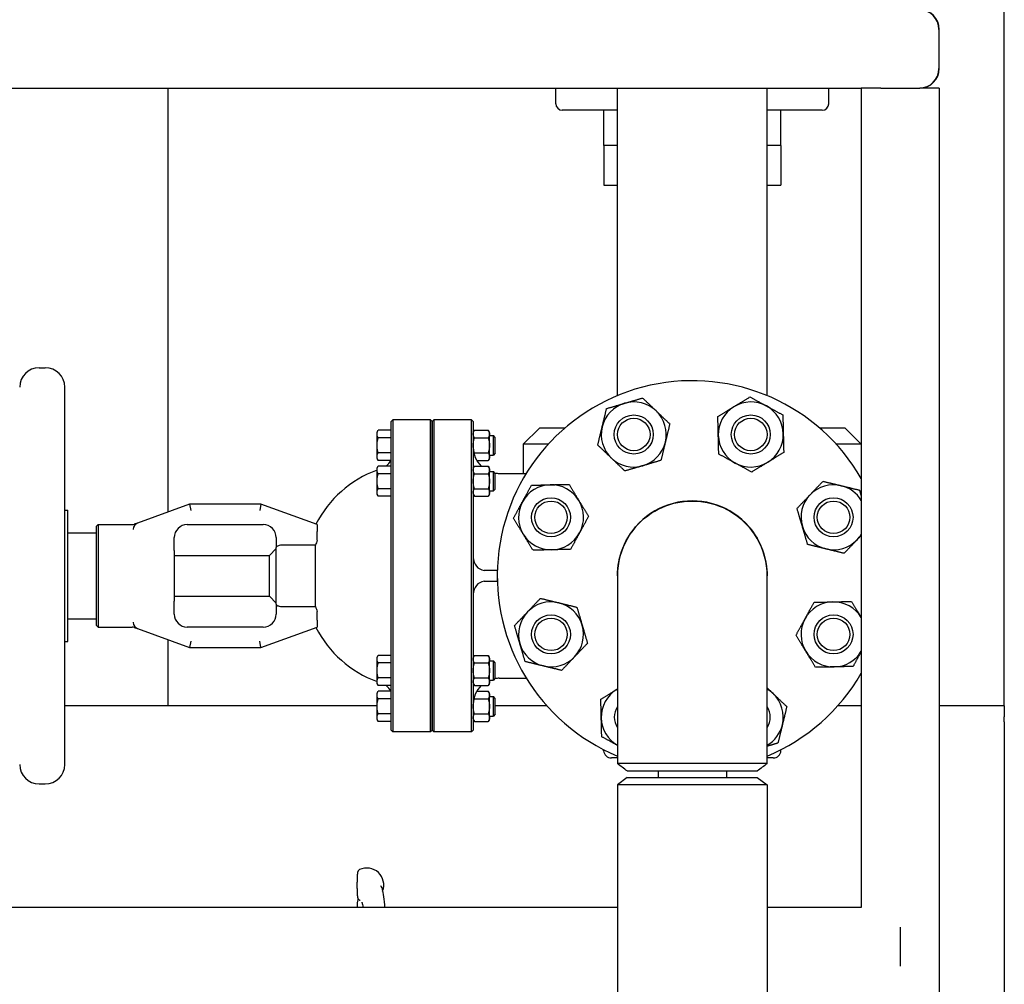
# Model space of a CAD drawing. Header units: inches. Extents: x 24 to 1128, y -69 to 748.
# Tile 577 of 656: x 1029 to 1048, y 359 to 377. Entities that reach past the tile are written whole.
import ezdxf

# ---------------------------------------------------------------- set-up
doc = ezdxf.new("R2010")
doc.units = ezdxf.units.IN
doc.header["$LTSCALE"] = 32
doc.header["$MEASUREMENT"] = 0
doc.layers.add('Visible (ANSI)', color=7, linetype='Continuous', lineweight=30)

msp = doc.modelspace()

# ---------------------------------------------------------------- linework, layer by layer
at = {"layer": 'Visible (ANSI)'}
for p, q in [((1048.03453, 363.98367), (1048.03453, 439.98367)), ((1046.77746, 376.98367), (1046.77746, 376.23367)), ((1046.78453, 376.23367), (1046.78453, 376.98367)), ((1010.78453, 375.85867), (1045.28453, 375.85867)), ((1031.95453, 367.71107), (1031.95453, 375.85867)), ((1039.40953, 375.5567), (1039.40953, 375.85867)), ((1040.59703, 369.94721), (1040.59703, 375.85867)), ((1043.47203, 369.94721), (1043.47203, 375.85867)), ((1044.65953, 375.5567), (1044.65953, 375.85867)), ((1045.28453, 375.85867), (1045.28453, 360.10867)), ((1045.65953, 375.85867), (1045.28453, 375.85867)), ((1045.65953, 375.85867), (1046.40953, 375.85867)), ((1046.78453, 375.85867), (1046.40953, 375.85867)), ((1046.78453, 375.85867), (1046.78453, 340.10867)), ((1040.59703, 375.4317), (1039.53453, 375.4317)), ((1040.33453, 374.75256), (1040.33453, 375.4317)), ((1044.53453, 375.4317), (1043.47203, 375.4317)), ((1043.73453, 374.75256), (1043.73453, 375.4317)), ((1040.59703, 374.75256), (1040.33453, 374.75256)), ((1040.33453, 374.75256), (1040.33453, 373.98836)), ((1040.59703, 374.75256), (1040.33453, 374.75256)), ((1043.73453, 374.75256), (1043.47203, 374.75256)), ((1043.73453, 374.75256), (1043.47203, 374.75256)), ((1043.73453, 374.75256), (1043.73453, 373.98836)), ((1040.33453, 373.98836), (1040.59703, 373.98836)), ((1043.47203, 373.98836), (1043.73453, 373.98836)), ((1029.47548, 370.48367), (1029.59359, 370.48367)), ((1029.9676, 362.85769), (1029.9676, 370.10965)), ((1036.24713, 369.45242), (1036.27838, 369.48367)), ((1036.24713, 369.39479), (1036.24713, 369.45242)), ((1036.24713, 367.85832), (1036.24713, 369.39479)), ((1036.27838, 369.48367), (1036.27838, 369.42588)), ((1037.00328, 369.48367), (1036.27838, 369.48367)), ((1036.27838, 369.42588), (1036.27838, 367.86118)), ((1037.00328, 369.42588), (1037.00328, 369.48367)), ((1037.03453, 369.45242), (1037.00328, 369.48367)), ((1037.00328, 367.86118), (1037.00328, 369.42588)), ((1037.03453, 369.45242), (1037.06578, 369.48367)), ((1037.03453, 369.39479), (1037.03453, 369.45242)), ((1037.03453, 369.45242), (1037.03453, 369.39479)), ((1037.03453, 367.85832), (1037.03453, 369.39479)), ((1037.03453, 369.39479), (1037.03453, 367.85832)), ((1037.06578, 369.48367), (1037.06578, 369.42588)), ((1037.79068, 369.48367), (1037.06578, 369.48367)), ((1037.06578, 369.42588), (1037.06578, 367.86118)), ((1037.79068, 369.42588), (1037.79068, 369.48367)), ((1037.82193, 369.45242), (1037.79068, 369.48367)), ((1037.79068, 367.86118), (1037.79068, 369.42588)), ((1037.82193, 369.45242), (1037.82193, 369.39479)), ((1037.82193, 369.39479), (1037.82193, 367.85832)), ((1035.97213, 369.24154), (1035.99446, 369.28022)), ((1035.97213, 369.20805), (1035.97213, 369.24154)), ((1035.97213, 368.99154), (1035.97213, 369.20805)), ((1036.24713, 369.28022), (1035.99446, 369.28022)), ((1037.82193, 369.24154), (1037.84426, 369.28022)), ((1037.84426, 369.28022), (1038.11211, 369.28022)), ((1038.13443, 369.24154), (1038.11211, 369.28022)), ((1038.13443, 369.20805), (1038.13443, 369.24154)), ((1038.13443, 368.99154), (1038.13443, 369.20805)), ((1039.09703, 369.32367), (1038.78453, 369.01117)), ((1039.58568, 369.32367), (1039.09703, 369.32367)), ((1044.97203, 369.32367), (1044.48339, 369.32367)), ((1044.97203, 369.32367), (1045.28453, 369.01117)), ((1036.24713, 369.13588), (1035.99446, 369.13588)), ((1037.84426, 369.13588), (1038.11211, 369.13588)), ((1038.13443, 369.17904), (1038.20988, 369.17904)), ((1038.20988, 368.80404), (1038.20988, 369.17904)), ((1038.24713, 369.14179), (1038.20988, 369.17904)), ((1038.24713, 368.84129), (1038.24713, 369.14179)), ((1039.26429, 369.01117), (1038.78453, 369.01117)), ((1038.78453, 369.01117), (1038.78453, 368.45217)), ((1045.28453, 369.01117), (1044.80478, 369.01117)), ((1035.97213, 368.77504), (1035.97213, 368.99154)), ((1036.24713, 368.84721), (1035.99446, 368.84721)), ((1037.84426, 368.84721), (1038.11211, 368.84721)), ((1038.13443, 368.77504), (1038.13443, 368.99154)), ((1038.24713, 368.84129), (1038.20988, 368.80404)), ((1035.97213, 368.74154), (1035.97213, 368.77504)), ((1035.97213, 368.74154), (1035.99446, 368.70287)), ((1036.23203, 368.70287), (1035.99446, 368.70287)), ((1037.88852, 368.70287), (1038.11211, 368.70287)), ((1038.13443, 368.74154), (1038.11211, 368.70287)), ((1038.13443, 368.80404), (1038.20988, 368.80404)), ((1038.13443, 368.74154), (1038.13443, 368.77504)), ((1035.97213, 368.55257), (1035.99446, 368.59124)), ((1035.97213, 368.51907), (1035.97213, 368.55257)), ((1035.97213, 368.30257), (1035.97213, 368.51907)), ((1036.24713, 368.59124), (1035.99446, 368.59124)), ((1036.24713, 368.4469), (1035.99446, 368.4469)), ((1037.82193, 368.55257), (1037.84426, 368.59124)), ((1037.84426, 368.59124), (1038.11211, 368.59124)), ((1037.84426, 368.4469), (1038.11211, 368.4469)), ((1038.13443, 368.55257), (1038.11211, 368.59124)), ((1038.13443, 368.51907), (1038.13443, 368.55257)), ((1038.13443, 368.30257), (1038.13443, 368.51907)), ((1038.13443, 368.49007), (1038.20988, 368.49007)), ((1038.20988, 368.11507), (1038.20988, 368.49007)), ((1038.24713, 368.45282), (1038.20988, 368.49007)), ((1038.24713, 368.15232), (1038.24713, 368.45282)), ((1038.32193, 368.45217), (1038.84275, 368.45217)), ((1035.97213, 368.08606), (1035.97213, 368.30257)), ((1038.13443, 368.08606), (1038.13443, 368.30257)), ((1035.97213, 368.05257), (1035.97213, 368.08606)), ((1036.24713, 368.15823), (1035.99446, 368.15823)), ((1037.84426, 368.15823), (1038.11211, 368.15823)), ((1038.13443, 368.11507), (1038.20988, 368.11507)), ((1038.13443, 368.05257), (1038.13443, 368.08606)), ((1038.24713, 368.15232), (1038.20988, 368.11507)), ((1035.97213, 368.05257), (1035.99446, 368.01389)), ((1036.24713, 368.01389), (1035.99446, 368.01389)), ((1037.82193, 368.05257), (1037.84426, 368.01389)), ((1037.84426, 368.01389), (1038.11211, 368.01389)), ((1038.13443, 368.05257), (1038.11211, 368.01389)), ((1029.9676, 367.74351), (1030.02666, 367.74351)), ((1030.02666, 365.22383), (1030.02666, 367.74351)), ((1032.36819, 367.86162), (1031.36875, 367.49786)), ((1032.36819, 367.86162), (1032.39023, 367.73662)), ((1033.74025, 367.86162), (1032.36819, 367.86162)), ((1033.74025, 367.86162), (1033.71821, 367.73662)), ((1034.82193, 367.46792), (1033.74025, 367.86162)), ((1036.24713, 365.10902), (1036.24713, 367.85832)), ((1036.27838, 367.86118), (1036.27838, 365.10616)), ((1037.00328, 365.10616), (1037.00328, 367.86118)), ((1037.03453, 365.10902), (1037.03453, 367.85832)), ((1037.03453, 367.85832), (1037.03453, 365.10902)), ((1037.06578, 367.86118), (1037.06578, 365.10616)), ((1037.79068, 365.10616), (1037.79068, 367.86118)), ((1037.82193, 367.85832), (1037.82193, 365.10902)), ((1031.36875, 367.49786), (1031.30386, 367.47424)), ((1030.02666, 367.31044), (1030.57784, 367.31044)), ((1030.57784, 367.43667), (1030.60909, 367.46792)), ((1030.57784, 365.53067), (1030.57784, 367.43667)), ((1030.60909, 367.46792), (1030.60909, 365.49942)), ((1030.60909, 367.46792), (1031.26446, 367.46792)), ((1031.2865, 367.3804), (1031.2865, 367.37342)), ((1032.3239, 367.46792), (1033.78453, 367.46792)), ((1034.82193, 367.46792), (1034.82193, 367.3349)), ((1034.82193, 367.16758), (1034.82193, 367.3349)), ((1032.0739, 367.11451), (1032.0739, 367.21792)), ((1032.0739, 366.97234), (1032.0739, 367.11451)), ((1034.03453, 367.21792), (1034.03453, 367.03097)), ((1032.0739, 366.97234), (1032.0739, 365.995)), ((1033.90524, 366.87737), (1034.03453, 367.00666)), ((1034.03453, 365.93637), (1034.03453, 367.03097)), ((1034.79084, 367.07422), (1034.15953, 367.07422)), ((1034.79084, 365.89312), (1034.79084, 367.07422)), ((1032.0739, 366.87737), (1033.90524, 366.87737)), ((1033.90524, 366.08997), (1033.90524, 366.87737)), ((1038.28453, 366.58367), (1038.07193, 366.58367)), ((1038.28453, 366.58367), (1038.28453, 366.48367)), ((1038.28453, 366.58367), (1038.28587, 366.58367)), ((1038.07193, 366.38367), (1038.28453, 366.38367)), ((1038.28453, 366.48367), (1038.28453, 366.38367)), ((1038.28587, 366.38367), (1038.28453, 366.38367)), ((1040.59453, 366.48097), (1040.59453, 362.87606)), ((1043.47453, 362.87606), (1043.47453, 366.48097)), ((1032.0739, 366.08997), (1033.90524, 366.08997)), ((1032.0739, 365.85283), (1032.0739, 365.995)), ((1033.90524, 366.08997), (1034.03453, 365.96068)), ((1032.0739, 365.74942), (1032.0739, 365.85283)), ((1034.03453, 365.93637), (1034.03453, 365.74942)), ((1034.15953, 365.89312), (1034.79084, 365.89312)), ((1034.82193, 365.63244), (1034.82193, 365.79976)), ((1030.02666, 365.6569), (1030.57784, 365.6569)), ((1034.82193, 365.63244), (1034.82193, 365.49942)), ((1030.57784, 365.53067), (1030.60909, 365.49942)), ((1030.60909, 365.49942), (1031.26446, 365.49942)), ((1031.2865, 365.59391), (1031.2865, 365.58694)), ((1031.30386, 365.4931), (1031.36875, 365.46948)), ((1031.36875, 365.46948), (1032.36819, 365.10572)), ((1033.78453, 365.49942), (1032.3239, 365.49942)), ((1033.74025, 365.10572), (1034.82193, 365.49942)), ((1029.9676, 365.22383), (1030.02666, 365.22383)), ((1031.95453, 363.98367), (1031.95453, 365.25627)), ((1032.39023, 365.23072), (1032.36819, 365.10572)), ((1033.74025, 365.10572), (1033.71821, 365.23072)), ((1032.36819, 365.10572), (1033.74025, 365.10572)), ((1036.24713, 363.57255), (1036.24713, 365.10902)), ((1036.27838, 365.10616), (1036.27838, 363.54146)), ((1037.00328, 363.54146), (1037.00328, 365.10616)), ((1037.03453, 363.57255), (1037.03453, 365.10902)), ((1037.03453, 365.10902), (1037.03453, 363.57255)), ((1037.06578, 365.10616), (1037.06578, 363.54146)), ((1037.79068, 363.54146), (1037.79068, 365.10616)), ((1037.82193, 365.10902), (1037.82193, 363.57255)), ((1035.97213, 364.91477), (1035.99446, 364.95345)), ((1035.97213, 364.88128), (1035.97213, 364.91477)), ((1035.97213, 364.66477), (1035.97213, 364.88128)), ((1036.24713, 364.95345), (1035.99446, 364.95345)), ((1037.82193, 364.91477), (1037.84426, 364.95345)), ((1037.84426, 364.95345), (1038.11211, 364.95345)), ((1038.13443, 364.91477), (1038.11211, 364.95345)), ((1038.13443, 364.88128), (1038.13443, 364.91477)), ((1038.13443, 364.66477), (1038.13443, 364.88128)), ((1038.13443, 364.85227), (1038.20988, 364.85227)), ((1038.20988, 364.47727), (1038.20988, 364.85227)), ((1038.24713, 364.81502), (1038.20988, 364.85227)), ((1035.97213, 364.44827), (1035.97213, 364.66477)), ((1036.24713, 364.80911), (1035.99446, 364.80911)), ((1037.84426, 364.80911), (1038.11211, 364.80911)), ((1038.13443, 364.44827), (1038.13443, 364.66477)), ((1038.24713, 364.51452), (1038.24713, 364.81502)), ((1036.24713, 364.52043), (1035.99446, 364.52043)), ((1037.84426, 364.52043), (1038.11211, 364.52043)), ((1038.13443, 364.47727), (1038.20988, 364.47727)), ((1038.24713, 364.51452), (1038.20988, 364.47727)), ((1038.32193, 364.51517), (1038.84275, 364.51517)), ((1035.97213, 364.41477), (1035.97213, 364.44827)), ((1035.97213, 364.41477), (1035.99446, 364.3761)), ((1036.24713, 364.3761), (1035.99446, 364.3761)), ((1037.82193, 364.41477), (1037.84426, 364.3761)), ((1037.84426, 364.3761), (1038.11211, 364.3761)), ((1038.13443, 364.41477), (1038.11211, 364.3761)), ((1038.13443, 364.41477), (1038.13443, 364.44827)), ((1035.97213, 364.2258), (1035.99446, 364.26447)), ((1035.97213, 364.1923), (1035.97213, 364.2258)), ((1035.97213, 363.9758), (1035.97213, 364.1923)), ((1036.23203, 364.26447), (1035.99446, 364.26447)), ((1036.24713, 364.12013), (1035.99446, 364.12013)), ((1037.84426, 364.12013), (1038.11211, 364.12013)), ((1037.88852, 364.26447), (1038.11211, 364.26447)), ((1038.13443, 364.2258), (1038.11211, 364.26447)), ((1038.13443, 364.1923), (1038.13443, 364.2258)), ((1038.13443, 363.9758), (1038.13443, 364.1923)), ((1038.13443, 364.1633), (1038.20988, 364.1633)), ((1038.20988, 363.7883), (1038.20988, 364.1633)), ((1038.24713, 364.12605), (1038.20988, 364.1633)), ((1038.24713, 363.82555), (1038.24713, 364.12605)), ((1035.97213, 363.98367), (1029.9676, 363.98367)), ((1031.95453, 363.98367), (1031.74749, 363.98367)), ((1035.97213, 363.75929), (1035.97213, 363.9758)), ((1038.13443, 363.75929), (1038.13443, 363.9758)), ((1039.23945, 363.98367), (1038.24713, 363.98367)), ((1045.28453, 363.98367), (1044.82962, 363.98367)), ((1048.03453, 363.98367), (1046.78453, 363.98367)), ((1048.03453, 363.98367), (1048.03453, 363.77662)), ((1035.97213, 363.7258), (1035.97213, 363.75929)), ((1035.97213, 363.7258), (1035.99446, 363.68712)), ((1036.24713, 363.83146), (1035.99446, 363.83146)), ((1037.82193, 363.7258), (1037.84426, 363.68712)), ((1037.84426, 363.83146), (1038.11211, 363.83146)), ((1038.13443, 363.7258), (1038.11211, 363.68712)), ((1038.13443, 363.7883), (1038.20988, 363.7883)), ((1038.13443, 363.7258), (1038.13443, 363.75929)), ((1038.24713, 363.82555), (1038.20988, 363.7883)), ((1048.03453, 363.68075), (1048.03453, 363.77662)), ((1036.24713, 363.68712), (1035.99446, 363.68712)), ((1036.24713, 363.51492), (1036.24713, 363.57255)), ((1036.27838, 363.54146), (1036.27838, 363.48367)), ((1037.00328, 363.48367), (1037.00328, 363.54146)), ((1037.03453, 363.51492), (1037.03453, 363.57255)), ((1037.03453, 363.57255), (1037.03453, 363.51492)), ((1037.06578, 363.54146), (1037.06578, 363.48367)), ((1037.79068, 363.48367), (1037.79068, 363.54146)), ((1037.82193, 363.57255), (1037.82193, 363.51492)), ((1037.84426, 363.68712), (1038.11211, 363.68712)), ((1048.03453, 363.68075), (1048.03453, 363.61045)), ((1048.03453, 363.61045), (1048.03453, 363.30772)), ((1036.24713, 363.51492), (1036.27838, 363.48367)), ((1037.00328, 363.48367), (1036.27838, 363.48367)), ((1037.03453, 363.51492), (1037.00328, 363.48367)), ((1037.03453, 363.51492), (1037.06578, 363.48367)), ((1037.79068, 363.48367), (1037.06578, 363.48367)), ((1037.82193, 363.51492), (1037.79068, 363.48367)), ((1040.32876, 363.1206), (1040.32661, 363.14518)), ((1043.7403, 363.1206), (1043.74245, 363.14518)), ((1048.03453, 363.30772), (1048.03453, 358.65962)), ((1040.59453, 362.98367), (1040.47819, 362.98367)), ((1043.59087, 362.98367), (1043.47453, 362.98367)), ((1040.78453, 362.60867), (1040.59703, 362.4648)), ((1040.78205, 362.73367), (1043.28699, 362.73367)), ((1040.78453, 362.60867), (1043.28453, 362.60867)), ((1041.37703, 362.73367), (1041.37703, 362.60867)), ((1042.69203, 362.73367), (1042.69203, 362.60867)), ((1043.28453, 362.60867), (1043.47203, 362.4648)), ((1029.47548, 362.48367), (1029.59359, 362.48367)), ((1043.47203, 362.4648), (1040.59703, 362.4648)), ((1040.59703, 362.4648), (1040.59703, 297.56504)), ((1043.47203, 362.4648), (1043.47203, 297.56504)), ((1040.59703, 360.10867), (1010.78453, 360.10867)), ((1045.28453, 360.10867), (1043.47203, 360.10867)), ((1046.03453, 359.73367), (1046.03453, 358.98367)), ((1048.03453, 358.65962), (1048.03453, 358.35689))]:
    msp.add_line(p, q, dxfattribs=at)
for centre, radius in [((1040.90944, 369.19988), 0.37513), ((1040.90944, 369.19988), 0.375), ((1043.15962, 369.19988), 0.37513), ((1043.15962, 369.19988), 0.375), ((1040.90944, 369.19988), 0.3125), ((1043.15962, 369.19988), 0.3125), ((1039.31833, 367.60876), 0.37513), ((1039.31833, 367.60876), 0.375), ((1039.31833, 367.60876), 0.3125), ((1044.75074, 367.60876), 0.37513), ((1044.75074, 367.60876), 0.375), ((1044.75074, 367.60876), 0.3125), ((1039.31833, 365.35858), 0.37513), ((1039.31833, 365.35858), 0.375), ((1039.31833, 365.35858), 0.3125), ((1044.75074, 365.35858), 0.37513), ((1044.75074, 365.35858), 0.375), ((1044.75074, 365.35858), 0.3125)]:
    msp.add_circle(centre, radius, dxfattribs=at)
for centre, radius, start, end in [((1046.40246, 376.98367), 0.375, 0, 90), ((1046.40953, 376.98367), 0.375, 0, 90), ((1046.40246, 376.23367), 0.375, 270, 0), ((1046.40953, 376.23367), 0.375, 270, 0), ((1039.53453, 375.5567), 0.125, 180, 270), ((1044.53453, 375.5567), 0.125, 270, 0), ((1029.47548, 370.10965), 0.37402, 90, 180), ((1029.59359, 370.10965), 0.37402, 0, 90), ((1042.03453, 366.48367), 3.75, 29.926435, 247.418327), ((1040.90944, 369.19988), 0.625, 106.358085, 166.358085), ((1040.90944, 369.19988), 0.625, 46.358085, 106.358085), ((1043.15962, 369.19988), 0.625, 61.358085, 121.358085), ((1040.90944, 369.19988), 0.625, 346.358085, 46.358085), ((1043.15962, 369.19988), 0.625, 121.358085, 181.358085), ((1043.15962, 369.19988), 0.625, 1.358085, 61.358085), ((1040.90944, 369.19988), 0.625, 166.358085, 226.358085), ((1043.15962, 369.19988), 0.625, 301.358085, 1.358085), ((1040.90944, 369.19988), 0.625, 286.358085, 346.358085), ((1043.15962, 369.19988), 0.625, 181.358085, 241.358085), ((1038.32193, 368.95217), 0.5, 180, 226.208453), ((1035.99713, 368.78845), 0.25, 307.923408, 339.98119), ((1040.90944, 369.19988), 0.625, 226.358085, 286.358085), ((1043.15962, 369.19988), 0.625, 241.358085, 301.358085), ((1036.71957, 366.48367), 2.16535, 110.192895, 152.680684), ((1038.32193, 368.95217), 0.5, 260.709763, 270), ((1039.31833, 367.60876), 0.625, 91.358085, 151.358085), ((1039.31833, 367.60876), 0.625, 31.358085, 91.358085), ((1044.75074, 367.60876), 0.625, 76.358085, 136.358085), ((1044.75074, 367.60876), 0.625, 31.342781, 76.358085), ((1039.31833, 367.60876), 0.625, 151.358085, 211.358085), ((1039.31833, 367.60876), 0.625, 331.358085, 31.358085), ((1042.03453, 366.48367), 1.44, 359.94622, 180.05378), ((1044.75074, 367.60876), 0.625, 136.358085, 196.358085), ((1031.4115, 367.3804), 0.125, 110, 180), ((1031.26446, 367.59292), 0.125, 270, 290), ((1032.3239, 367.21792), 0.25, 90, 180), ((1033.78453, 367.21792), 0.25, 0, 90), ((1039.31833, 367.60876), 0.625, 271.358085, 331.358085), ((1044.75074, 367.60876), 0.625, 196.358085, 256.358085), ((1036.71957, 366.48367), 2.01712, 160.180879, 162.976134), ((1039.31833, 367.60876), 0.625, 211.358085, 271.358085), ((1044.75074, 367.60876), 0.625, 256.358085, 316.358085), ((1044.75074, 367.60876), 0.625, 316.358085, 328.657219), ((1038.07193, 366.83367), 0.25, 180, 261.395888), ((1038.07193, 366.13367), 0.25, 98.604112, 180), ((1039.31833, 365.35858), 0.625, 76.358085, 136.358085), ((1044.75074, 365.35858), 0.625, 91.358085, 151.358085), ((1044.75074, 365.35858), 0.625, 31.358085, 91.358085), ((1036.71957, 366.48367), 2.01712, 197.023866, 199.819121), ((1039.31833, 365.35858), 0.625, 136.358085, 196.358085), ((1039.31833, 365.35858), 0.625, 16.358085, 76.358085), ((1032.3239, 365.74942), 0.25, 180, 270), ((1033.78453, 365.74942), 0.25, 270, 0), ((1044.75074, 365.35858), 0.625, 151.358085, 211.358085), ((1044.75074, 365.35858), 0.625, 31.342781, 31.358085), ((1031.26446, 365.37442), 0.125, 70, 90), ((1031.4115, 365.58694), 0.125, 180, 250), ((1036.71957, 366.48367), 2.16535, 207.319316, 249.807105), ((1039.31833, 365.35858), 0.625, 316.358085, 16.358085), ((1039.31833, 365.35858), 0.625, 196.358085, 256.358085), ((1044.75074, 365.35858), 0.625, 211.358085, 271.358085), ((1044.75074, 365.35858), 0.625, 271.358085, 328.657219), ((1039.31833, 365.35858), 0.625, 256.358085, 316.358085), ((1038.32193, 364.01517), 0.5, 90, 99.290237), ((1042.03453, 366.48367), 3.75, 292.581673, 330.073565), ((1035.99713, 364.17889), 0.25, 20.01881, 52.076592), ((1038.32193, 364.01517), 0.5, 133.791547, 180), ((1040.90944, 363.76746), 0.625, 121.358085, 181.358085), ((1040.90944, 363.76746), 0.625, 120.255516, 121.358085), ((1043.15962, 363.76746), 0.625, 46.358085, 59.744484), ((1043.15962, 363.76746), 0.625, 346.358085, 46.358085), ((1040.90944, 363.76746), 0.37513, 147.085092, 212.914908), ((1040.90944, 363.76746), 0.375, 147.114984, 212.885016), ((1043.15962, 363.76746), 0.37513, 327.085092, 32.914908), ((1043.15962, 363.76746), 0.375, 327.114984, 32.885016), ((1040.90944, 363.76746), 0.625, 181.358085, 239.744484), ((1043.15962, 363.76746), 0.625, 300.255516, 346.358085), ((1040.47819, 363.13367), 0.15, 185, 270), ((1043.59087, 363.13367), 0.15, 270, 355), ((1029.47548, 362.85769), 0.37402, 180, 270), ((1029.59359, 362.85769), 0.37402, 270, 0), ((1035.77684, 360.54381), 0.325, 338.844473, 115.431521)]:
    msp.add_arc(centre, radius, start, end, dxfattribs=at)
for points, weights in [([(1040.38718, 369.69795), (1040.57273, 369.75241), (1040.73342, 369.79958)], [1, 1.0379548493, 1]), ([(1040.73342, 369.79958), (1040.89411, 369.84674), (1041.07966, 369.9012)], [1, 1.0379548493, 1]), ([(1041.07966, 369.9012), (1041.2196, 369.76775), (1041.34079, 369.65217)], [1, 1.0379548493, 1]), ([(1042.83438, 369.73358), (1042.97739, 369.82073), (1043.14252, 369.92136)], [1, 1.0379548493, 1]), ([(1043.14252, 369.92136), (1043.31223, 369.82867), (1043.45921, 369.7484)], [1, 1.0379548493, 1]), ([(1040.30208, 369.34728), (1040.34157, 369.51003), (1040.38718, 369.69795)], [1, 1.0379548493, 1]), ([(1041.34079, 369.65217), (1041.46198, 369.53659), (1041.60192, 369.40313)], [1, 1.0379548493, 1]), ([(1042.52625, 369.5458), (1042.69138, 369.64643), (1042.83438, 369.73358)], [1, 1.0379548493, 1]), ([(1043.45921, 369.7484), (1043.60618, 369.66812), (1043.77589, 369.57543)], [1, 1.0379548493, 1]), ([(1043.77589, 369.57543), (1043.78048, 369.38211), (1043.78445, 369.21469)], [1, 1.0379548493, 1]), ([(1041.60192, 369.40313), (1041.55631, 369.21521), (1041.51681, 369.05247)], [1, 1.0379548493, 1]), ([(1042.5348, 369.18506), (1042.53083, 369.35248), (1042.52625, 369.5458)], [1, 1.0379548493, 1]), ([(1035.97213, 369.20805), (1035.97213, 369.24154), (1035.99446, 369.28022)], [1, 1.04314139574, 1.01001874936]), ([(1035.99446, 369.13588), (1035.97213, 369.17456), (1035.97213, 369.20805)], [1.01001874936, 1.04314139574, 1]), ([(1037.82193, 369.20805), (1037.82193, 369.24154), (1037.84426, 369.28022)], [1, 1.04314139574, 1.01001874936]), ([(1037.84426, 369.13588), (1037.82193, 369.17456), (1037.82193, 369.20805)], [1.01001874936, 1.04314139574, 1]), ([(1038.11211, 369.28022), (1038.13443, 369.24154), (1038.13443, 369.20805)], [1.01001874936, 1.04314139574, 1]), ([(1038.13443, 369.20805), (1038.13443, 369.17456), (1038.11211, 369.13588)], [1, 1.04314139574, 1.01001874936]), ([(1040.21697, 368.99662), (1040.26258, 369.18454), (1040.30208, 369.34728)], [1, 1.0379548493, 1]), ([(1043.78445, 369.21469), (1043.78842, 369.04727), (1043.793, 368.85395)], [1, 1.0379548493, 1]), ([(1035.97213, 368.99154), (1035.97213, 369.05853), (1035.99446, 369.13588)], [1, 1.04314139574, 1.01001874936]), ([(1037.82193, 368.99154), (1037.82193, 369.05853), (1037.84426, 369.13588)], [1, 1.04314139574, 1.01001874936]), ([(1038.11211, 369.13588), (1038.13443, 369.05853), (1038.13443, 368.99154)], [1.01001874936, 1.04314139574, 1]), ([(1041.51681, 369.05247), (1041.47731, 368.88972), (1041.43171, 368.7018)], [1, 1.0379548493, 1]), ([(1042.54335, 368.82432), (1042.53877, 369.01764), (1042.5348, 369.18506)], [1, 1.0379548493, 1]), ([(1035.99446, 368.84721), (1035.97213, 368.92456), (1035.97213, 368.99154)], [1.01001874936, 1.04314139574, 1]), ([(1035.97213, 368.77504), (1035.97213, 368.80853), (1035.99446, 368.84721)], [1, 1.04314139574, 1.01001874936]), ([(1037.84426, 368.84721), (1037.82193, 368.92456), (1037.82193, 368.99154)], [1.01001874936, 1.04314139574, 1]), ([(1037.83646, 368.83252), (1037.83992, 368.83969), (1037.84426, 368.84721)], [1.01983175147, 1.01629387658, 1.01001874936]), ([(1038.13443, 368.99154), (1038.13443, 368.92456), (1038.11211, 368.84721)], [1, 1.04314139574, 1.01001874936]), ([(1038.11211, 368.84721), (1038.13443, 368.80853), (1038.13443, 368.77504)], [1.01001874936, 1.04314139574, 1]), ([(1040.4781, 368.74758), (1040.35691, 368.86316), (1040.21697, 368.99662)], [1, 1.0379548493, 1]), ([(1042.86004, 368.65135), (1042.71306, 368.73163), (1042.54335, 368.82432)], [1, 1.0379548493, 1]), ([(1043.793, 368.85395), (1043.62787, 368.75332), (1043.48486, 368.66617)], [1, 1.0379548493, 1]), ([(1035.99446, 368.70287), (1035.97213, 368.74154), (1035.97213, 368.77504)], [1.01001874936, 1.04314139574, 1]), ([(1038.13443, 368.77504), (1038.13443, 368.74154), (1038.11211, 368.70287)], [1, 1.04314139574, 1.01001874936]), ([(1040.73923, 368.49855), (1040.59929, 368.63201), (1040.4781, 368.74758)], [1, 1.0379548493, 1]), ([(1041.43171, 368.7018), (1041.24616, 368.64734), (1041.08547, 368.60018)], [1, 1.0379548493, 1]), ([(1043.17673, 368.47839), (1043.00701, 368.57108), (1042.86004, 368.65135)], [1, 1.0379548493, 1]), ([(1043.48486, 368.66617), (1043.34186, 368.57902), (1043.17673, 368.47839)], [1, 1.0379548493, 1]), ([(1035.97213, 368.51907), (1035.97213, 368.55257), (1035.99446, 368.59124)], [1, 1.04314139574, 1.01001874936]), ([(1035.99446, 368.4469), (1035.97213, 368.48558), (1035.97213, 368.51907)], [1.01001874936, 1.04314139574, 1]), ([(1035.97213, 368.30257), (1035.97213, 368.36955), (1035.99446, 368.4469)], [1, 1.04314139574, 1.01001874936]), ([(1037.82193, 368.51907), (1037.82193, 368.55257), (1037.84426, 368.59124)], [1, 1.04314139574, 1.01001874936]), ([(1037.84426, 368.4469), (1037.82193, 368.48558), (1037.82193, 368.51907)], [1.01001874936, 1.04314139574, 1]), ([(1037.82193, 368.30257), (1037.82193, 368.36955), (1037.84426, 368.4469)], [1, 1.04314139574, 1.01001874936]), ([(1038.11211, 368.59124), (1038.13443, 368.55257), (1038.13443, 368.51907)], [1.01001874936, 1.04314139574, 1]), ([(1038.13443, 368.51907), (1038.13443, 368.48558), (1038.11211, 368.4469)], [1, 1.04314139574, 1.01001874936]), ([(1038.11211, 368.4469), (1038.13443, 368.36955), (1038.13443, 368.30257)], [1.01001874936, 1.04314139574, 1]), ([(1041.08547, 368.60018), (1040.92478, 368.55301), (1040.73923, 368.49855)], [1, 1.0379548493, 1]), ([(1035.99446, 368.15823), (1035.97213, 368.23558), (1035.97213, 368.30257)], [1.01001874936, 1.04314139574, 1]), ([(1037.84426, 368.15823), (1037.82193, 368.23558), (1037.82193, 368.30257)], [1.01001874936, 1.04314139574, 1]), ([(1038.13443, 368.30257), (1038.13443, 368.23558), (1038.11211, 368.15823)], [1, 1.04314139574, 1.01001874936]), ([(1044.29845, 368.0401), (1044.41402, 368.16129), (1044.54748, 368.30123)], [1, 1.0379548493, 1]), ([(1044.54748, 368.30123), (1044.7354, 368.25562), (1044.89815, 368.21613)], [1, 1.0379548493, 1]), ([(1035.97213, 368.08606), (1035.97213, 368.11955), (1035.99446, 368.15823)], [1, 1.04314139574, 1.01001874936]), ([(1035.99446, 368.01389), (1035.97213, 368.05257), (1035.97213, 368.08606)], [1.01001874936, 1.04314139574, 1]), ([(1037.82193, 368.08606), (1037.82193, 368.11955), (1037.84426, 368.15823)], [1, 1.04314139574, 1.01001874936]), ([(1037.84426, 368.01389), (1037.82193, 368.05257), (1037.82193, 368.08606)], [1.01001874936, 1.04314139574, 1]), ([(1038.11211, 368.15823), (1038.13443, 368.11955), (1038.13443, 368.08606)], [1.01001874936, 1.04314139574, 1]), ([(1038.13443, 368.08606), (1038.13443, 368.05257), (1038.11211, 368.01389)], [1, 1.04314139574, 1.01001874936]), ([(1038.76981, 367.90834), (1038.85008, 368.05532), (1038.94277, 368.22503)], [1, 1.0379548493, 1]), ([(1038.94277, 368.22503), (1039.13609, 368.22961), (1039.30351, 368.23358)], [1, 1.0379548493, 1]), ([(1039.30351, 368.23358), (1039.47094, 368.23755), (1039.66426, 368.24214)], [1, 1.0379548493, 1]), ([(1039.66426, 368.24214), (1039.76489, 368.07701), (1039.85203, 367.934)], [1, 1.0379548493, 1]), ([(1044.89815, 368.21613), (1045.06089, 368.17663), (1045.24881, 368.13102)], [1, 1.0379548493, 1]), ([(1045.24881, 368.13102), (1045.26737, 368.06779), (1045.28453, 368.00932)], [1, 1.0126183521, 1.01684658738]), ([(1038.59684, 367.59165), (1038.68953, 367.76137), (1038.76981, 367.90834)], [1, 1.0379548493, 1]), ([(1039.85203, 367.934), (1039.93918, 367.79099), (1040.03981, 367.62586)], [1, 1.0379548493, 1]), ([(1044.04941, 367.77897), (1044.18287, 367.91891), (1044.29845, 368.0401)], [1, 1.0379548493, 1]), ([(1044.15104, 367.43273), (1044.10387, 367.59342), (1044.04941, 367.77897)], [1, 1.0379548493, 1]), ([(1038.78462, 367.28352), (1038.69747, 367.42652), (1038.59684, 367.59165)], [1, 1.0379548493, 1]), ([(1040.03981, 367.62586), (1039.94712, 367.45615), (1039.86685, 367.30918)], [1, 1.0379548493, 1]), ([(1039.86685, 367.30918), (1039.78657, 367.1622), (1039.69388, 366.99249)], [1, 1.0379548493, 1]), ([(1044.25267, 367.0865), (1044.1982, 367.27204), (1044.15104, 367.43273)], [1, 1.0379548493, 1]), ([(1038.9724, 366.97538), (1038.87177, 367.14051), (1038.78462, 367.28352)], [1, 1.0379548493, 1]), ([(1045.20303, 367.17742), (1045.08745, 367.05622), (1044.95399, 366.91628)], [1, 1.0379548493, 1]), ([(1045.28453, 367.26288), (1045.24342, 367.21977), (1045.20303, 367.17742)], [1.01706008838, 1.01294533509, 1]), ([(1039.33314, 366.98393), (1039.16572, 366.97997), (1038.9724, 366.97538)], [1, 1.0379548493, 1]), ([(1039.69388, 366.99249), (1039.50056, 366.9879), (1039.33314, 366.98393)], [1, 1.0379548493, 1]), ([(1044.60333, 367.00139), (1044.44059, 367.04089), (1044.25267, 367.0865)], [1, 1.0379548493, 1]), ([(1044.95399, 366.91628), (1044.76607, 366.96189), (1044.60333, 367.00139)], [1, 1.0379548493, 1]), ([(1038.86604, 365.78992), (1038.98161, 365.91111), (1039.11507, 366.05105)], [1, 1.0379548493, 1]), ([(1039.11507, 366.05105), (1039.30299, 366.00545), (1039.46574, 365.96595)], [1, 1.0379548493, 1]), ([(1044.37518, 365.97485), (1044.5685, 365.97944), (1044.73593, 365.9834)], [1, 1.0379548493, 1]), ([(1044.73593, 365.9834), (1044.90335, 365.98737), (1045.09667, 365.99196)], [1, 1.0379548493, 1]), ([(1045.09667, 365.99196), (1045.1973, 365.82683), (1045.28445, 365.68382)], [1, 1.0379548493, 1]), ([(1038.617, 365.52879), (1038.75046, 365.66873), (1038.86604, 365.78992)], [1, 1.0379548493, 1]), ([(1039.46574, 365.96595), (1039.62848, 365.92645), (1039.8164, 365.88084)], [1, 1.0379548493, 1]), ([(1039.8164, 365.88084), (1039.87086, 365.69529), (1039.91803, 365.5346)], [1, 1.0379548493, 1]), ([(1044.20222, 365.65816), (1044.28249, 365.80514), (1044.37518, 365.97485)], [1, 1.0379548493, 1]), ([(1044.02925, 365.34148), (1044.12195, 365.51119), (1044.20222, 365.65816)], [1, 1.0379548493, 1]), ([(1045.28445, 365.68382), (1045.28449, 365.68375), (1045.28453, 365.68368)], [1, 1.00001822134, 1.00003642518]), ([(1038.71863, 365.18256), (1038.67146, 365.34324), (1038.617, 365.52879)], [1, 1.0379548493, 1]), ([(1039.91803, 365.5346), (1039.96519, 365.37392), (1040.01966, 365.18837)], [1, 1.0379548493, 1]), ([(1044.21703, 365.03334), (1044.12988, 365.17635), (1044.02925, 365.34148)], [1, 1.0379548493, 1]), ([(1038.82025, 364.83632), (1038.76579, 365.02187), (1038.71863, 365.18256)], [1, 1.0379548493, 1]), ([(1040.01966, 365.18837), (1039.8862, 365.04843), (1039.77062, 364.92724)], [1, 1.0379548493, 1]), ([(1044.40481, 364.7252), (1044.30418, 364.89033), (1044.21703, 365.03334)], [1, 1.0379548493, 1]), ([(1045.28453, 365.03203), (1045.21105, 364.89748), (1045.12629, 364.74231)], [1.00613064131, 1.03459148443, 1]), ([(1035.97213, 364.88128), (1035.97213, 364.91477), (1035.99446, 364.95345)], [1, 1.04314139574, 1.01001874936]), ([(1035.99446, 364.80911), (1035.97213, 364.84778), (1035.97213, 364.88128)], [1.01001874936, 1.04314139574, 1]), ([(1037.82193, 364.88128), (1037.82193, 364.91477), (1037.84426, 364.95345)], [1, 1.04314139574, 1.01001874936]), ([(1037.84426, 364.80911), (1037.82193, 364.84778), (1037.82193, 364.88128)], [1.01001874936, 1.04314139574, 1]), ([(1038.11211, 364.95345), (1038.13443, 364.91477), (1038.13443, 364.88128)], [1.01001874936, 1.04314139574, 1]), ([(1038.13443, 364.88128), (1038.13443, 364.84778), (1038.11211, 364.80911)], [1, 1.04314139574, 1.01001874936]), ([(1039.77062, 364.92724), (1039.65504, 364.80605), (1039.52158, 364.66611)], [1, 1.0379548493, 1]), ([(1035.97213, 364.66477), (1035.97213, 364.73176), (1035.99446, 364.80911)], [1, 1.04314139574, 1.01001874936]), ([(1035.99446, 364.52043), (1035.97213, 364.59778), (1035.97213, 364.66477)], [1.01001874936, 1.04314139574, 1]), ([(1037.82193, 364.66477), (1037.82193, 364.73176), (1037.84426, 364.80911)], [1, 1.04314139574, 1.01001874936]), ([(1037.84426, 364.52043), (1037.82193, 364.59778), (1037.82193, 364.66477)], [1.01001874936, 1.04314139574, 1]), ([(1038.11211, 364.80911), (1038.13443, 364.73176), (1038.13443, 364.66477)], [1.01001874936, 1.04314139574, 1]), ([(1038.13443, 364.66477), (1038.13443, 364.59778), (1038.11211, 364.52043)], [1, 1.04314139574, 1.01001874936]), ([(1039.17092, 364.75121), (1039.00818, 364.79071), (1038.82025, 364.83632)], [1, 1.0379548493, 1]), ([(1039.52158, 364.66611), (1039.33366, 364.71171), (1039.17092, 364.75121)], [1, 1.0379548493, 1]), ([(1044.76555, 364.73376), (1044.59813, 364.72979), (1044.40481, 364.7252)], [1, 1.0379548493, 1]), ([(1045.12629, 364.74231), (1044.93297, 364.73772), (1044.76555, 364.73376)], [1, 1.0379548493, 1]), ([(1035.97213, 364.44827), (1035.97213, 364.48176), (1035.99446, 364.52043)], [1, 1.04314139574, 1.01001874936]), ([(1037.82193, 364.44827), (1037.82193, 364.48176), (1037.84426, 364.52043)], [1, 1.04314139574, 1.01001874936]), ([(1038.11211, 364.52043), (1038.13443, 364.48176), (1038.13443, 364.44827)], [1.01001874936, 1.04314139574, 1]), ([(1035.99446, 364.3761), (1035.97213, 364.41477), (1035.97213, 364.44827)], [1.01001874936, 1.04314139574, 1]), ([(1037.84426, 364.3761), (1037.82193, 364.41477), (1037.82193, 364.44827)], [1.01001874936, 1.04314139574, 1]), ([(1038.13443, 364.44827), (1038.13443, 364.41477), (1038.11211, 364.3761)], [1, 1.04314139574, 1.01001874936]), ([(1040.27607, 364.11339), (1040.4412, 364.21402), (1040.5842, 364.30117)], [1, 1.0379548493, 1]), ([(1040.5842, 364.30117), (1040.58937, 364.30432), (1040.59453, 364.30747)], [1, 1.00132231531, 1.00255249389]), ([(1043.47453, 364.3308), (1043.53368, 364.27438), (1043.59097, 364.21976)], [1.01887566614, 1.01758777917, 1]), ([(1035.97213, 364.1923), (1035.97213, 364.2258), (1035.99446, 364.26447)], [1, 1.04314139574, 1.01001874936]), ([(1035.99446, 364.12013), (1035.97213, 364.15881), (1035.97213, 364.1923)], [1.01001874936, 1.04314139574, 1]), ([(1035.97213, 363.9758), (1035.97213, 364.04278), (1035.99446, 364.12013)], [1, 1.04314139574, 1.01001874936]), ([(1037.82193, 363.9758), (1037.82193, 364.04278), (1037.84426, 364.12013)], [1, 1.04314139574, 1.01001874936]), ([(1037.84426, 364.12013), (1037.83992, 364.12765), (1037.83646, 364.13482)], [1.01001874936, 1.01629387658, 1.01983175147]), ([(1038.11211, 364.26447), (1038.13443, 364.2258), (1038.13443, 364.1923)], [1.01001874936, 1.04314139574, 1]), ([(1038.13443, 364.1923), (1038.13443, 364.15881), (1038.11211, 364.12013)], [1, 1.04314139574, 1.01001874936]), ([(1038.11211, 364.12013), (1038.13443, 364.04278), (1038.13443, 363.9758)], [1.01001874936, 1.04314139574, 1]), ([(1040.28462, 363.75265), (1040.28065, 363.92007), (1040.27607, 364.11339)], [1, 1.0379548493, 1]), ([(1043.59097, 364.21976), (1043.71216, 364.10418), (1043.8521, 363.97072)], [1, 1.0379548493, 1]), ([(1035.99446, 363.83146), (1035.97213, 363.90881), (1035.97213, 363.9758)], [1.01001874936, 1.04314139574, 1]), ([(1037.84426, 363.83146), (1037.82193, 363.90881), (1037.82193, 363.9758)], [1.01001874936, 1.04314139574, 1]), ([(1038.13443, 363.9758), (1038.13443, 363.90881), (1038.11211, 363.83146)], [1, 1.04314139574, 1.01001874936]), ([(1043.8521, 363.97072), (1043.80649, 363.7828), (1043.76699, 363.62006)], [1, 1.0379548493, 1]), ([(1035.97213, 363.75929), (1035.97213, 363.79278), (1035.99446, 363.83146)], [1, 1.04314139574, 1.01001874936]), ([(1035.99446, 363.68712), (1035.97213, 363.7258), (1035.97213, 363.75929)], [1.01001874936, 1.04314139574, 1]), ([(1037.82193, 363.75929), (1037.82193, 363.79278), (1037.84426, 363.83146)], [1, 1.04314139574, 1.01001874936]), ([(1037.84426, 363.68712), (1037.82193, 363.7258), (1037.82193, 363.75929)], [1.01001874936, 1.04314139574, 1]), ([(1038.11211, 363.83146), (1038.13443, 363.79278), (1038.13443, 363.75929)], [1.01001874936, 1.04314139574, 1]), ([(1038.13443, 363.75929), (1038.13443, 363.7258), (1038.11211, 363.68712)], [1, 1.04314139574, 1.01001874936]), ([(1040.29317, 363.39191), (1040.28859, 363.58523), (1040.28462, 363.75265)], [1, 1.0379548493, 1]), ([(1043.76699, 363.62006), (1043.72749, 363.45731), (1043.68188, 363.26939)], [1, 1.0379548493, 1]), ([(1040.59453, 363.22731), (1040.45464, 363.30372), (1040.29317, 363.39191)], [1.00362760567, 1.03604493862, 1]), ([(1043.68188, 363.26939), (1043.57211, 363.23717), (1043.47453, 363.20853)], [1, 1.02211147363, 1.01845984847])]:
    msp.add_rational_spline(points, weights, degree=2, dxfattribs=at)
for points, knots in [([(1040.59455, 366.48096), (1040.59464, 366.66421), (1040.62988, 366.84735), (1040.77712, 367.21466), (1040.90049, 367.394), (1041.21178, 367.68225), (1041.39928, 367.7912), (1041.80678, 367.91984), (1042.02705, 367.93775), (1042.45348, 367.87612), (1042.65938, 367.79678), (1043.01829, 367.55535), (1043.17056, 367.39267), (1043.38877, 367.01685), (1043.4546, 366.80399), (1043.47323, 366.55186), (1043.47451, 366.51642), (1043.47449, 366.48097)], [-1.57267427, -1.57267427, -1.57267427, -1.57267427, -1.1908901, -1.1908901, -0.74775686, -0.74775686, -0.30609723, -0.30609723, 0.1436733, 0.1436733, 0.59274122, 0.59274122, 1.04590561, 1.04590561, 1.49882494, 1.49882494, 1.57267427, 1.57267427, 1.57267427, 1.57267427]), ([(1034.15953, 367.07422), (1034.14404, 367.07422), (1034.12874, 367.07326), (1034.09968, 367.06949), (1034.08632, 367.06668), (1034.06287, 367.05935), (1034.05326, 367.05483), (1034.04253, 367.04691), (1034.03957, 367.04388), (1034.03557, 367.0376), (1034.03456, 367.03436), (1034.03453, 367.03105), (1034.03453, 367.03101), (1034.03453, 367.03097)], [-0.514478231, -0.514478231, -0.514478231, -0.514478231, -0.396202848, -0.396202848, -0.274865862, -0.274865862, -0.14690316, -0.14690316, -0.073690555, -0.073690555, 0, 0, 0.000858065, 0.000858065, 0.000858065, 0.000858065]), ([(1034.03453, 365.93637), (1034.03453, 365.93633), (1034.03453, 365.93629), (1034.03456, 365.93298), (1034.03557, 365.92974), (1034.03957, 365.92346), (1034.04253, 365.92043), (1034.05326, 365.91251), (1034.06287, 365.90798), (1034.08632, 365.90066), (1034.09968, 365.89784), (1034.12874, 365.89408), (1034.14404, 365.89312), (1034.15953, 365.89312)], [-1.029814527, -1.029814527, -1.029814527, -1.029814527, -1.028956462, -1.028956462, -0.955265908, -0.955265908, -0.882053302, -0.882053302, -0.7540906, -0.7540906, -0.632753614, -0.632753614, -0.514478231, -0.514478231, -0.514478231, -0.514478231]), ([(1043.47449, 362.87606), (1043.47451, 362.87606), (1043.47323, 362.87606), (1043.4546, 362.87606), (1043.38877, 362.87606), (1043.17056, 362.87605), (1043.01829, 362.87605), (1042.65938, 362.87605), (1042.45348, 362.87605), (1042.02705, 362.87604), (1041.80678, 362.87604), (1041.39928, 362.87605), (1041.21178, 362.87605), (1040.90049, 362.87605), (1040.77712, 362.87605), (1040.62988, 362.87606), (1040.59464, 362.87606), (1040.59455, 362.87606)], [-1.57267431, -1.57267431, -1.57267431, -1.57267431, -1.49882494, -1.49882494, -1.04590561, -1.04590561, -0.59274122, -0.59274122, -0.1436733, -0.1436733, 0.30609723, 0.30609723, 0.74775686, 0.74775686, 1.1908901, 1.1908901, 1.57267431, 1.57267431, 1.57267431, 1.57267431]), ([(1035.63728, 360.83732), (1035.63108, 360.83437), (1035.62634, 360.83093), (1035.61789, 360.82356), (1035.61483, 360.81978), (1035.60951, 360.81239), (1035.60774, 360.80905), (1035.60434, 360.80201), (1035.6032, 360.79881), (1035.60008, 360.78922), (1035.59907, 360.78415), (1035.59588, 360.76642), (1035.59441, 360.75272), (1035.59166, 360.71881), (1035.59051, 360.69893), (1035.58867, 360.65473), (1035.58798, 360.63043), (1035.58714, 360.57975), (1035.58698, 360.55337), (1035.5871, 360.52584), (1035.58711, 360.52441), (1035.58712, 360.52298)], [3.43797862, 3.43797862, 3.43797862, 3.43797862, 3.46300043, 3.46300043, 3.49565629, 3.49565629, 3.53791263, 3.53791263, 3.60007739, 3.60007739, 3.74556608, 3.74556608, 4.07100369, 4.07100369, 4.39644129, 4.39644129, 4.7218789, 4.7218789, 5.04731651, 5.04731651, 5.06516665, 5.06516665, 5.06516665, 5.06516665]), ([(1035.58712, 360.52298), (1035.58713, 360.51996), (1035.58715, 360.51694), (1035.58719, 360.51086), (1035.58721, 360.50782), (1035.58725, 360.50171), (1035.58728, 360.49865), (1035.58734, 360.49253), (1035.58737, 360.48947), (1035.58745, 360.48336), (1035.5875, 360.48032), (1035.58755, 360.47731)], [-1.57079633, -1.57079633, -1.57079633, -1.57079633, -0.31415926, -0.31415926, 0.9424778, 0.9424778, 2.19911486, 2.19911486, 3.45575192, 3.45575192, 4.71238898, 4.71238898, 4.71238898, 4.71238898]), ([(1036.03907, 360.53189), (1036.05316, 360.5157), (1036.05825, 360.50184), (1036.07519, 360.45417), (1036.08359, 360.41373), (1036.10048, 360.30619), (1036.10838, 360.23988), (1036.11738, 360.14464), (1036.11898, 360.12693), (1036.12054, 360.10867)], [2.947888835, 2.947888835, 2.947888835, 2.947888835, 3.051503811, 3.051503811, 3.258410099, 3.258410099, 3.465316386, 3.465316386, 3.510747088, 3.510747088, 3.510747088, 3.510747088]), ([(1035.58755, 360.47731), (1035.58779, 360.46409), (1035.5881, 360.45118), (1035.58886, 360.42631), (1035.5893, 360.41435), (1035.59032, 360.39167), (1035.59089, 360.38096), (1035.59215, 360.36101), (1035.59285, 360.35177), (1035.59436, 360.33488), (1035.59518, 360.32723), (1035.5961, 360.32025)], [5.256171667, 5.256171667, 5.256171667, 5.256171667, 5.425710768, 5.425710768, 5.595249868, 5.595249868, 5.764788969, 5.764788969, 5.934328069, 5.934328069, 6.103867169, 6.103867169, 6.103867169, 6.103867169]), ([(1035.5961, 360.32025), (1035.59656, 360.3168), (1035.59705, 360.31353), (1035.59815, 360.30717), (1035.59875, 360.3041), (1035.60021, 360.29782), (1035.60106, 360.29463), (1035.60355, 360.28722), (1035.60502, 360.28307), (1035.61082, 360.2729), (1035.614, 360.26767), (1035.62415, 360.25822), (1035.62815, 360.25504), (1035.63341, 360.2521)], [-1.57079633, -1.57079633, -1.57079633, -1.57079633, -1.0550107, -1.0550107, -0.53922508, -0.53922508, -0.02343946, -0.02343946, 0.49234616, 0.49234616, 0.84824146, 0.84824146, 1.00813179, 1.00813179, 1.00813179, 1.00813179]), ([(1035.60368, 360.28704), (1035.5992, 360.2512), (1035.59488, 360.2115), (1035.5889, 360.149), (1035.58711, 360.12918), (1035.58535, 360.10867)], [3.876432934, 3.876432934, 3.876432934, 3.876432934, 3.992319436, 3.992319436, 4.04335873, 4.04335873, 4.04335873, 4.04335873]), ([(1035.64577, 360.24195), (1035.64577, 360.24195), (1035.64575, 360.24198), (1035.64554, 360.24229), (1035.6452, 360.24284), (1035.6432, 360.24493), (1035.64228, 360.24584), (1035.63922, 360.24837), (1035.63713, 360.25001), (1035.63341, 360.2521)], [0.187888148, 0.187888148, 0.187888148, 0.187888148, 0.213638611, 0.213638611, 0.284851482, 0.284851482, 0.320457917, 0.320457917, 0.356064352, 0.356064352, 0.356064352, 0.356064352]), ([(1035.68124, 360.21195), (1035.68124, 360.21195), (1035.68317, 360.20793), (1035.69063, 360.18484), (1035.69776, 360.15233), (1035.70441, 360.10867)], [2.990167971, 2.990167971, 2.990167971, 2.990167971, 3.068814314, 3.068814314, 3.269255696, 3.269255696, 3.269255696, 3.269255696])]:
    msp.add_open_spline(points, degree=3, knots=knots, dxfattribs=at)
for points in [[(1038.07193, 366.58367), (1038.05963, 366.58373), (1038.04704, 366.58463), (1038.03453, 366.58648)], [(1038.03453, 366.38086), (1038.04703, 366.38271), (1038.05963, 366.3836), (1038.07193, 366.38367)], [(1040.78203, 362.73367), (1040.71953, 362.78113), (1040.65703, 362.8286), (1040.59453, 362.87606)], [(1043.47453, 362.87606), (1043.41203, 362.8286), (1043.34953, 362.78113), (1043.28703, 362.73367)]]:
    msp.add_open_spline(points, degree=3, dxfattribs=at)

doc.saveas('drawing.dxf')
